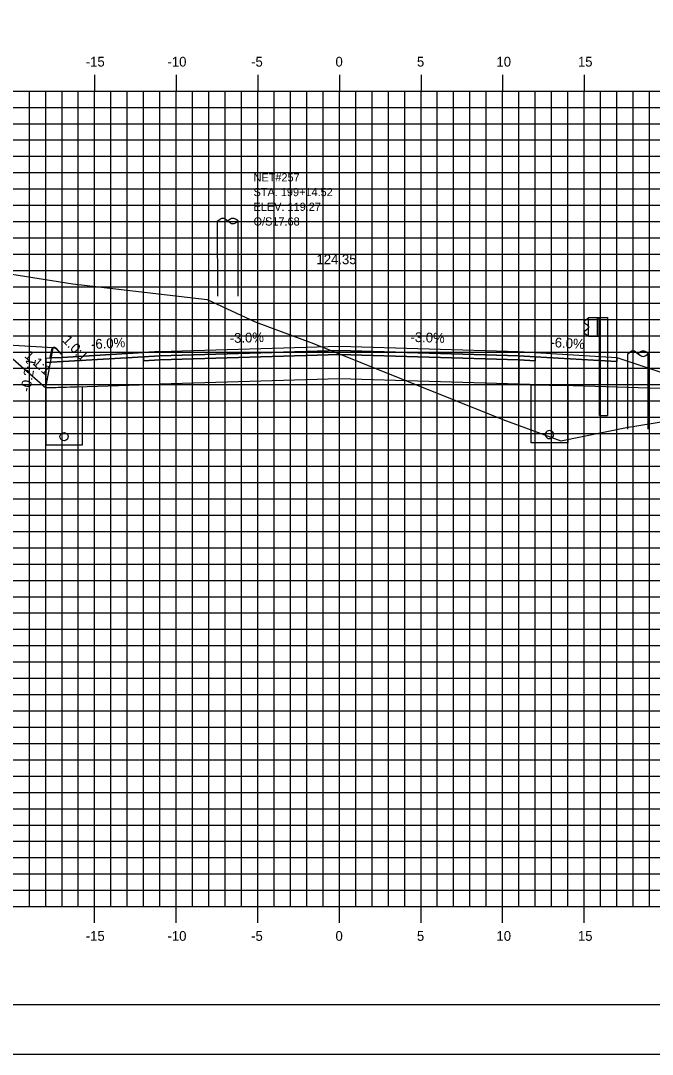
# Model space of a CAD drawing. Extents: x 850598 to 870284, y 366541 to 366651.
# Drawn here: x 864823.8 to 864862.5, y 366541.2 to 366604.5 of the extents above; entities that cross this region are included whole.
import ezdxf

# ---------------------------------------------------------------- set-up
doc = ezdxf.new("R2010")
doc.units = 0
for name, color, linetype in [('ANNOTATION', 7, 'Continuous'), ('BORDER', 7, 'Continuous'), ('D_Curb_Type_3M2_Lt', 7, 'Continuous'), ('D_Drainage_Underdrain', 7, 'Continuous'), ('D_Drainage_Underdrain_06in', 7, 'Continuous'), ('D_Guardrail_Beam_Rt', 7, 'Continuous'), ('D_Roadway_Berm', 7, 'Continuous'), ('D_Roadway_Centerline', 7, 'Continuous'), ('D_Roadway_Centerline_Text', 7, 'Continuous'), ('D_Roadway_Edge_Shoulder', 7, 'Continuous'), ('D_Roadway_Edge_TW', 7, 'Continuous'), ('D_Roadway_Pavement', 7, 'Continuous'), ('D_Roadway_SubGrade', 7, 'Continuous'), ('D_Text_Monospaced', 7, 'Continuous'), ('H_V ANNOTATION', 7, 'Continuous'), ('MAJOR', 7, 'Continuous'), ('MINOR', 7, 'Continuous'), ('PLOT BOUNDARY', 7, 'Continuous'), ('S_Roadway_Centerline', 7, 'Continuous'), ('S_Utilities_Pole_Brace', 7, 'Continuous'), ('S_Utilities_Pole_Joint', 7, 'Continuous')]:
    doc.layers.add(name, color=color, linetype=linetype)

msp = doc.modelspace()

# ---------------------------------------------------------------- linework, layer by layer
at = {"layer": 'BORDER'}
msp.add_line((864798.316, 366544.225), (864958.316, 366544.225), dxfattribs=at)
at = {"layer": 'D_Curb_Type_3M2_Lt'}
for p, q in [((864825.674, 366584.381), (864825.566, 366583.887)), ((864825.81, 366584.51), (864825.814, 366584.51)), ((864826.316, 366584.054), (864825.962, 366584.456)), ((864825.566, 366583.887), (864826.316, 366583.887)), ((864826.316, 366583.887), (864826.316, 366584.054))]:
    msp.add_line(p, q, dxfattribs=at)
msp.add_arc((864825.837, 366584.346), 0.167, 41.38705, 167.66476, dxfattribs=at)
at = {"layer": 'D_Drainage_Underdrain'}
for points in [[(864825.316, 366582.037), (864825.316, 366578.537), (864827.566, 366578.537), (864827.566, 366582.082)], [(864857.316, 366582.165), (864857.316, 366578.665), (864855.066, 366578.665), (864855.066, 366582.21)]]:
    msp.add_lwpolyline(points, close=True, dxfattribs=at)
at = {"layer": 'D_Drainage_Underdrain_06in'}
for points in [[(864856.191, 366579.415), (864856.114, 366579.403), (864856.044, 366579.367), (864855.989, 366579.312), (864855.953, 366579.242), (864855.941, 366579.165), (864855.953, 366579.088), (864855.989, 366579.018), (864856.044, 366578.963), (864856.114, 366578.927), (864856.191, 366578.915), (864856.268, 366578.927), (864856.338, 366578.963), (864856.393, 366579.018), (864856.429, 366579.088), (864856.441, 366579.165), (864856.429, 366579.242), (864856.393, 366579.312), (864856.338, 366579.367), (864856.268, 366579.403)], [(864826.441, 366579.287), (864826.518, 366579.275), (864826.588, 366579.239), (864826.643, 366579.184), (864826.679, 366579.114), (864826.691, 366579.037), (864826.679, 366578.96), (864826.643, 366578.89), (864826.588, 366578.835), (864826.518, 366578.799), (864826.441, 366578.787), (864826.364, 366578.799), (864826.294, 366578.835), (864826.239, 366578.89), (864826.203, 366578.96), (864826.191, 366579.037), (864826.203, 366579.114), (864826.239, 366579.184), (864826.294, 366579.239), (864826.364, 366579.275)]]:
    msp.add_lwpolyline(points, close=True, dxfattribs=at)
at = {"layer": 'D_Guardrail_Beam_Rt'}
for p, q in [((864858.587, 366586.266), (864858.513, 366586.253)), ((864858.587, 366586.341), (864859.274, 366586.341)), ((864858.587, 366585.174), (864858.587, 366586.341)), ((864859.108, 366586.341), (864859.108, 366585.174)), ((864859.212, 366586.341), (864859.212, 366585.174)), ((864859.274, 366586.341), (864859.745, 366586.341)), ((864859.274, 366586.341), (864859.274, 366585.174)), ((864859.745, 366586.341), (864859.745, 366580.341)), ((864858.497, 366586.246), (864858.353, 366586.146)), ((864858.353, 366586.003), (864858.549, 366585.867)), ((864858.549, 366585.647), (864858.353, 366585.511)), ((864858.582, 366585.803), (864858.582, 366585.712)), ((864858.353, 366585.368), (864858.497, 366585.268)), ((864858.513, 366585.261), (864858.587, 366585.248)), ((864859.274, 366585.174), (864858.587, 366585.174)), ((864859.253, 366580.341), (864859.253, 366585.174)), ((864859.253, 366580.341), (864859.745, 366580.341))]:
    msp.add_line(p, q, dxfattribs=at)
for centre, major_axis, start_param, end_param in [((864858.404, 366586.075), (-0.0877, 0), 5.323254, 7.243116), ((864858.521, 366586.212), (-0.0417, 0), 4.886922, 5.323254), ((864858.503, 366585.803), (0.0789, 0), 0, 0.959931), ((864858.503, 366585.712), (0.0789, 0), 5.323254, 6.283185), ((864858.404, 366585.44), (-0.0877, 0), 5.323254, 7.243116), ((864858.521, 366585.302), (-0.0417, 0), 0.959931, 1.396263)]:
    msp.add_ellipse(centre, major_axis=major_axis, ratio=0.995501, start_param=start_param, end_param=end_param, dxfattribs=at)
at = {"layer": 'D_Roadway_Berm'}
msp.add_lwpolyline([(864825.771, 366584.486), (864822.271, 366584.696)], dxfattribs=at)
at = {"layer": 'D_Roadway_Centerline'}
msp.add_lwpolyline([(864803.316, 366591.014), (864822.271, 366584.696), (864825.316, 366582.037), (864825.771, 366584.486), (864825.861, 366584.487), (864825.939, 366584.441), (864826.309, 366584.054), (864826.316, 366583.887), (864832.316, 366584.247), (864843.316, 366584.577), (864854.316, 366584.247), (864858.316, 366584.007), (864860.316, 366583.887), (864866.316, 366581.887), (864910.592, 366568.225), (864920.176, 366565.268), (864930.038, 366562.225), (864934.038, 366562.225)], dxfattribs=at)
at = {"layer": 'D_Roadway_Edge_Shoulder'}
for points in [[(864832.316, 366584.247), (864826.316, 366583.887), (864825.316, 366583.827), (864825.316, 366583.577), (864831.316, 366583.937), (864832.316, 366583.997)], [(864854.316, 366584.247), (864858.316, 366584.007), (864858.316, 366584.007), (864860.316, 366583.887), (864860.316, 366583.637), (864855.316, 366583.937), (864854.316, 366583.997)]]:
    msp.add_lwpolyline(points, close=True, dxfattribs=at)
at = {"layer": 'D_Roadway_Edge_TW'}
msp.add_lwpolyline([(864832.316, 366583.997), (864832.316, 366584.247), (864843.316, 366584.577), (864854.316, 366584.247), (864854.316, 366583.997), (864843.316, 366584.327)], close=True, dxfattribs=at)
at = {"layer": 'D_Roadway_Pavement'}
for points in [[(864832.316, 366583.997), (864831.316, 366583.937), (864831.316, 366583.687), (864832.316, 366583.747)], [(864832.316, 366583.747), (864832.316, 366583.997), (864843.316, 366584.327), (864854.316, 366583.997), (864854.316, 366583.747), (864843.316, 366584.077)], [(864854.316, 366583.997), (864855.316, 366583.937), (864855.316, 366583.687), (864854.316, 366583.747)]]:
    msp.add_lwpolyline(points, close=True, dxfattribs=at)
at = {"layer": 'D_Roadway_SubGrade'}
for points in [[(864832.316, 366583.747), (864831.316, 366583.687), (864831.316, 366583.937), (864825.316, 366583.577), (864825.316, 366582.037), (864832.316, 366582.247)], [(864832.316, 366582.247), (864832.316, 366583.747), (864843.316, 366584.077), (864854.316, 366583.747), (864854.316, 366582.247), (864843.316, 366582.577)], [(864854.316, 366583.747), (864855.316, 366583.687), (864855.316, 366583.937), (864860.316, 366583.637), (864860.316, 366583.887), (864866.316, 366581.887), (864854.316, 366582.247)]]:
    msp.add_lwpolyline(points, close=True, dxfattribs=at)
at = {"layer": 'MAJOR'}
for p, q in [((864828.316, 366601.227), (864828.316, 366600.225)), ((864828.316, 366601.227), (864828.316, 366600.225)), ((864833.316, 366601.227), (864833.316, 366600.225)), ((864833.316, 366601.227), (864833.316, 366600.225)), ((864838.316, 366601.227), (864838.316, 366600.225)), ((864838.316, 366601.227), (864838.316, 366600.225)), ((864843.316, 366601.227), (864843.316, 366600.225)), ((864843.316, 366601.227), (864843.316, 366600.225)), ((864848.316, 366601.227), (864848.316, 366600.225)), ((864848.316, 366601.227), (864848.316, 366600.225)), ((864853.316, 366601.227), (864853.316, 366600.225)), ((864853.316, 366601.227), (864853.316, 366600.225)), ((864858.316, 366601.227), (864858.316, 366600.225)), ((864858.316, 366601.227), (864858.316, 366600.225)), ((864803.316, 366600.225), (864943.316, 366600.225)), ((864803.316, 366600.225), (864943.316, 366600.225)), ((864803.316, 366600.225), (864943.316, 366600.225)), ((864803.316, 366600.225), (864943.316, 366600.225)), ((864828.316, 366550.225), (864828.316, 366600.225)), ((864828.316, 366550.225), (864828.316, 366600.225)), ((864833.316, 366550.225), (864833.316, 366600.225)), ((864833.316, 366550.225), (864833.316, 366600.225)), ((864838.316, 366550.225), (864838.316, 366600.225)), ((864838.316, 366550.225), (864838.316, 366600.225)), ((864843.316, 366550.225), (864843.316, 366600.225)), ((864843.316, 366550.225), (864843.316, 366600.225)), ((864848.316, 366550.225), (864848.316, 366600.225)), ((864848.316, 366550.225), (864848.316, 366600.225)), ((864853.316, 366550.225), (864853.316, 366600.225)), ((864853.316, 366550.225), (864853.316, 366600.225)), ((864858.316, 366550.225), (864858.316, 366600.225)), ((864858.316, 366550.225), (864858.316, 366600.225)), ((864803.316, 366595.225), (864943.316, 366595.225)), ((864803.316, 366595.225), (864943.316, 366595.225)), ((864803.316, 366590.225), (864943.316, 366590.225)), ((864803.316, 366590.225), (864943.316, 366590.225)), ((864803.316, 366585.225), (864943.316, 366585.225)), ((864803.316, 366585.225), (864943.316, 366585.225)), ((864803.316, 366580.225), (864943.316, 366580.225)), ((864803.316, 366580.225), (864943.316, 366580.225)), ((864803.316, 366575.225), (864943.316, 366575.225)), ((864803.316, 366575.225), (864943.316, 366575.225)), ((864803.316, 366570.225), (864943.316, 366570.225)), ((864803.316, 366570.225), (864943.316, 366570.225)), ((864803.316, 366565.225), (864943.316, 366565.225)), ((864803.316, 366565.225), (864943.316, 366565.225)), ((864803.316, 366560.225), (864943.316, 366560.225)), ((864803.316, 366560.225), (864943.316, 366560.225)), ((864803.316, 366555.225), (864943.316, 366555.225)), ((864803.316, 366555.225), (864943.316, 366555.225)), ((864803.316, 366550.225), (864943.316, 366550.225)), ((864803.316, 366550.225), (864943.316, 366550.225)), ((864803.316, 366550.225), (864943.316, 366550.225)), ((864803.316, 366550.225), (864943.316, 366550.225)), ((864828.316, 366549.223), (864828.316, 366550.225)), ((864828.316, 366549.223), (864828.316, 366550.225)), ((864833.316, 366549.223), (864833.316, 366550.225)), ((864833.316, 366549.223), (864833.316, 366550.225)), ((864838.316, 366549.223), (864838.316, 366550.225)), ((864838.316, 366549.223), (864838.316, 366550.225)), ((864843.316, 366549.223), (864843.316, 366550.225)), ((864843.316, 366549.223), (864843.316, 366550.225)), ((864848.316, 366549.223), (864848.316, 366550.225)), ((864848.316, 366549.223), (864848.316, 366550.225)), ((864853.316, 366549.223), (864853.316, 366550.225)), ((864853.316, 366549.223), (864853.316, 366550.225)), ((864858.316, 366549.223), (864858.316, 366550.225)), ((864858.316, 366549.223), (864858.316, 366550.225))]:
    msp.add_line(p, q, dxfattribs=at)
at = {"layer": 'MINOR'}
for p, q in [((864824.316, 366550.225), (864824.316, 366600.225)), ((864824.316, 366550.225), (864824.316, 366600.225)), ((864825.316, 366550.225), (864825.316, 366600.225)), ((864825.316, 366550.225), (864825.316, 366600.225)), ((864826.316, 366550.225), (864826.316, 366600.225)), ((864826.316, 366550.225), (864826.316, 366600.225)), ((864827.316, 366550.225), (864827.316, 366600.225)), ((864827.316, 366550.225), (864827.316, 366600.225)), ((864829.316, 366550.225), (864829.316, 366600.225)), ((864829.316, 366550.225), (864829.316, 366600.225)), ((864830.316, 366550.225), (864830.316, 366600.225)), ((864830.316, 366550.225), (864830.316, 366600.225)), ((864831.316, 366550.225), (864831.316, 366600.225)), ((864831.316, 366550.225), (864831.316, 366600.225)), ((864832.316, 366550.225), (864832.316, 366600.225)), ((864832.316, 366550.225), (864832.316, 366600.225)), ((864834.316, 366550.225), (864834.316, 366600.225)), ((864834.316, 366550.225), (864834.316, 366600.225)), ((864835.316, 366550.225), (864835.316, 366600.225)), ((864835.316, 366550.225), (864835.316, 366600.225)), ((864836.316, 366550.225), (864836.316, 366600.225)), ((864836.316, 366550.225), (864836.316, 366600.225)), ((864837.316, 366550.225), (864837.316, 366600.225)), ((864837.316, 366550.225), (864837.316, 366600.225)), ((864839.316, 366550.225), (864839.316, 366600.225)), ((864839.316, 366550.225), (864839.316, 366600.225)), ((864840.316, 366550.225), (864840.316, 366600.225)), ((864840.316, 366550.225), (864840.316, 366600.225)), ((864841.316, 366550.225), (864841.316, 366600.225)), ((864841.316, 366550.225), (864841.316, 366600.225)), ((864842.316, 366550.225), (864842.316, 366600.225)), ((864842.316, 366550.225), (864842.316, 366600.225)), ((864844.316, 366550.225), (864844.316, 366600.225)), ((864844.316, 366550.225), (864844.316, 366600.225)), ((864845.316, 366550.225), (864845.316, 366600.225)), ((864845.316, 366550.225), (864845.316, 366600.225)), ((864846.316, 366550.225), (864846.316, 366600.225)), ((864846.316, 366550.225), (864846.316, 366600.225)), ((864847.316, 366550.225), (864847.316, 366600.225)), ((864847.316, 366550.225), (864847.316, 366600.225)), ((864849.316, 366550.225), (864849.316, 366600.225)), ((864849.316, 366550.225), (864849.316, 366600.225)), ((864850.316, 366550.225), (864850.316, 366600.225)), ((864850.316, 366550.225), (864850.316, 366600.225)), ((864851.316, 366550.225), (864851.316, 366600.225)), ((864851.316, 366550.225), (864851.316, 366600.225)), ((864852.316, 366550.225), (864852.316, 366600.225)), ((864852.316, 366550.225), (864852.316, 366600.225)), ((864854.316, 366550.225), (864854.316, 366600.225)), ((864854.316, 366550.225), (864854.316, 366600.225)), ((864855.316, 366550.225), (864855.316, 366600.225)), ((864855.316, 366550.225), (864855.316, 366600.225)), ((864856.316, 366550.225), (864856.316, 366600.225)), ((864856.316, 366550.225), (864856.316, 366600.225)), ((864857.316, 366550.225), (864857.316, 366600.225)), ((864857.316, 366550.225), (864857.316, 366600.225)), ((864859.316, 366550.225), (864859.316, 366600.225)), ((864859.316, 366550.225), (864859.316, 366600.225)), ((864860.316, 366550.225), (864860.316, 366600.225)), ((864860.316, 366550.225), (864860.316, 366600.225)), ((864861.316, 366550.225), (864861.316, 366600.225)), ((864861.316, 366550.225), (864861.316, 366600.225)), ((864862.316, 366550.225), (864862.316, 366600.225)), ((864862.316, 366550.225), (864862.316, 366600.225)), ((864803.316, 366599.225), (864943.316, 366599.225)), ((864803.316, 366599.225), (864943.316, 366599.225)), ((864803.316, 366598.225), (864943.316, 366598.225)), ((864803.316, 366598.225), (864943.316, 366598.225)), ((864803.316, 366597.225), (864943.316, 366597.225)), ((864803.316, 366597.225), (864943.316, 366597.225)), ((864803.316, 366596.225), (864943.316, 366596.225)), ((864803.316, 366596.225), (864943.316, 366596.225)), ((864803.316, 366594.225), (864943.316, 366594.225)), ((864803.316, 366594.225), (864943.316, 366594.225)), ((864803.316, 366593.225), (864943.316, 366593.225)), ((864803.316, 366593.225), (864943.316, 366593.225)), ((864803.316, 366592.225), (864943.316, 366592.225)), ((864803.316, 366592.225), (864943.316, 366592.225)), ((864803.316, 366591.225), (864943.316, 366591.225)), ((864803.316, 366591.225), (864943.316, 366591.225)), ((864803.316, 366589.225), (864943.316, 366589.225)), ((864803.316, 366589.225), (864943.316, 366589.225)), ((864803.316, 366588.225), (864943.316, 366588.225)), ((864803.316, 366588.225), (864943.316, 366588.225)), ((864803.316, 366587.225), (864943.316, 366587.225)), ((864803.316, 366587.225), (864943.316, 366587.225)), ((864803.316, 366586.225), (864943.316, 366586.225)), ((864803.316, 366586.225), (864943.316, 366586.225)), ((864803.316, 366584.225), (864943.316, 366584.225)), ((864803.316, 366584.225), (864943.316, 366584.225)), ((864803.316, 366583.225), (864943.316, 366583.225)), ((864803.316, 366583.225), (864943.316, 366583.225)), ((864803.316, 366582.225), (864943.316, 366582.225)), ((864803.316, 366582.225), (864943.316, 366582.225)), ((864803.316, 366581.225), (864943.316, 366581.225)), ((864803.316, 366581.225), (864943.316, 366581.225)), ((864803.316, 366579.225), (864943.316, 366579.225)), ((864803.316, 366579.225), (864943.316, 366579.225)), ((864803.316, 366578.225), (864943.316, 366578.225)), ((864803.316, 366578.225), (864943.316, 366578.225)), ((864803.316, 366577.225), (864943.316, 366577.225)), ((864803.316, 366577.225), (864943.316, 366577.225)), ((864803.316, 366576.225), (864943.316, 366576.225)), ((864803.316, 366576.225), (864943.316, 366576.225)), ((864803.316, 366574.225), (864943.316, 366574.225)), ((864803.316, 366574.225), (864943.316, 366574.225)), ((864803.316, 366573.225), (864943.316, 366573.225)), ((864803.316, 366573.225), (864943.316, 366573.225)), ((864803.316, 366572.225), (864943.316, 366572.225)), ((864803.316, 366572.225), (864943.316, 366572.225)), ((864803.316, 366571.225), (864943.316, 366571.225)), ((864803.316, 366571.225), (864943.316, 366571.225)), ((864803.316, 366569.225), (864943.316, 366569.225)), ((864803.316, 366569.225), (864943.316, 366569.225)), ((864803.316, 366568.225), (864943.316, 366568.225)), ((864803.316, 366568.225), (864943.316, 366568.225)), ((864803.316, 366567.225), (864943.316, 366567.225)), ((864803.316, 366567.225), (864943.316, 366567.225)), ((864803.316, 366566.225), (864943.316, 366566.225)), ((864803.316, 366566.225), (864943.316, 366566.225)), ((864803.316, 366564.225), (864943.316, 366564.225)), ((864803.316, 366564.225), (864943.316, 366564.225)), ((864803.316, 366563.225), (864943.316, 366563.225)), ((864803.316, 366563.225), (864943.316, 366563.225)), ((864803.316, 366562.225), (864943.316, 366562.225)), ((864803.316, 366562.225), (864943.316, 366562.225)), ((864803.316, 366561.225), (864943.316, 366561.225)), ((864803.316, 366561.225), (864943.316, 366561.225)), ((864803.316, 366559.225), (864943.316, 366559.225)), ((864803.316, 366559.225), (864943.316, 366559.225)), ((864803.316, 366558.225), (864943.316, 366558.225)), ((864803.316, 366558.225), (864943.316, 366558.225)), ((864803.316, 366557.225), (864943.316, 366557.225)), ((864803.316, 366557.225), (864943.316, 366557.225)), ((864803.316, 366556.225), (864943.316, 366556.225)), ((864803.316, 366556.225), (864943.316, 366556.225)), ((864803.316, 366554.225), (864943.316, 366554.225)), ((864803.316, 366554.225), (864943.316, 366554.225)), ((864803.316, 366553.225), (864943.316, 366553.225)), ((864803.316, 366553.225), (864943.316, 366553.225)), ((864803.316, 366552.225), (864943.316, 366552.225)), ((864803.316, 366552.225), (864943.316, 366552.225)), ((864803.316, 366551.225), (864943.316, 366551.225)), ((864803.316, 366551.225), (864943.316, 366551.225))]:
    msp.add_line(p, q, dxfattribs=at)
at = {"layer": 'PLOT BOUNDARY'}
msp.add_lwpolyline([(864790.223, 366541.166), (864960.223, 366541.166), (864960.223, 366651.166), (864790.223, 366651.166)], close=True, dxfattribs=at)
at = {"layer": 'S_Roadway_Centerline'}
msp.add_lwpolyline([(864803.316, 366591.85), (864805.783, 366591.575), (864808.365, 366591.417), (864813.566, 366590.538), (864826.988, 366588.402), (864835.22, 366587.446), (864838.16, 366586.079), (864841.73, 366584.742), (864853.323, 366580.08), (864856.893, 366578.789), (864860.919, 366579.59), (864866.542, 366580.513)], dxfattribs=at)
at = {"layer": 'S_Utilities_Pole_Brace'}
for p, q in [((864835.856, 366587.64), (864835.853, 366592.26)), ((864835.856, 366592.26), (864836.013, 366592.37)), ((864836.325, 366592.37), (864836.481, 366592.26)), ((864836.638, 366592.37), (864836.481, 366592.26)), ((864836.481, 366592.26), (864836.638, 366592.149)), ((864837.106, 366592.26), (864836.95, 366592.37)), ((864836.95, 366592.149), (864837.106, 366592.26)), ((864837.106, 366587.64), (864837.103, 366592.26))]:
    msp.add_line(p, q, dxfattribs=at)
for centre, start, end in [((864836.169, 366592.149), 90, 125.26439), ((864836.169, 366592.149), 54.73561, 90), ((864836.794, 366592.149), 90, 125.26439), ((864836.794, 366592.37), 234.73561, 270), ((864836.794, 366592.149), 54.73561, 90), ((864836.794, 366592.37), 270, 305.26439)]:
    msp.add_arc(centre, 0.271, start, end, dxfattribs=at)
at = {"layer": 'S_Utilities_Pole_Joint'}
for p, q in [((864860.995, 366579.5), (864860.992, 366584.119)), ((864860.995, 366584.119), (864861.151, 366584.23)), ((864861.464, 366584.23), (864861.62, 366584.119)), ((864861.776, 366584.23), (864861.62, 366584.119)), ((864861.62, 366584.119), (864861.776, 366584.008)), ((864862.245, 366584.119), (864862.089, 366584.23)), ((864862.089, 366584.008), (864862.245, 366584.119)), ((864862.245, 366579.5), (864862.242, 366584.119))]:
    msp.add_line(p, q, dxfattribs=at)
for centre, start, end in [((864861.307, 366584.009), 90, 125.26439), ((864861.307, 366584.009), 54.73561, 90), ((864861.932, 366584.009), 90, 125.26439), ((864861.932, 366584.23), 234.73561, 270), ((864861.932, 366584.009), 54.73561, 90), ((864861.932, 366584.23), 270, 305.26439)]:
    msp.add_arc(centre, 0.271, start, end, dxfattribs=at)

# ---------------------------------------------------------------- texts
at = {"layer": 'ANNOTATION'}
for s, rotation, p in [('1.0:1', 313.67771, (864826.307, 366584.904)), ('-6.0%', 3.43363, (864828.113, 366584.397)), ('-3.0%', 1.71836, (864836.604, 366584.776)), ('-3.0%', 358.28164, (864847.664, 366584.847)), ('-6.0%', 356.56637, (864856.233, 366584.534)), ('-0.2:1', 79.47956, (864824.356, 366581.748)), ('1.1:1', 318.8813, (864823.974, 366583.936))]:
    msp.add_text(s, height=0.6, rotation=rotation, dxfattribs=at).set_placement(p)
at = {"layer": 'D_Roadway_Centerline'}
for s, p in [('C', (864843.311, 366584.577)), ('C', (864843.311, 366584.577)), ('L', (864843.316, 366584.57)), ('L', (864843.316, 366584.57))]:
    msp.add_text(s, height=0.0146, dxfattribs=at).set_placement(p)
at = {"layer": 'D_Roadway_Centerline_Text'}
msp.add_text('124.35', height=0.6, dxfattribs=at).set_placement((864841.911, 366589.609))
at = {"layer": 'D_Text_Monospaced'}
for s, height, p in [('NET#257 ', 0.5, (864838.055, 366594.681)), ('STA. 199+14.52', 0.49998, (864838.055, 366593.781)), ('ELEV. 119.27', 0.49998, (864838.055, 366592.881)), ('O/S17.68', 0.5, (864838.055, 366591.981))]:
    msp.add_text(s, height=height, dxfattribs=at).set_placement(p)
at = {"layer": 'H_V ANNOTATION'}
for s, p in [('-15', (864827.773, 366601.725)), ('-10', (864832.781, 366601.725)), ('-5', (864837.906, 366601.725)), ('0', (864843.075, 366601.725)), ('5', (864848.067, 366601.725)), ('10', (864852.941, 366601.725)), ('15', (864857.933, 366601.725)), ('-15', (864827.773, 366548.125)), ('-10', (864832.781, 366548.125)), ('-5', (864837.906, 366548.125)), ('0', (864843.075, 366548.125)), ('5', (864848.067, 366548.125)), ('10', (864852.941, 366548.125)), ('15', (864857.933, 366548.125))]:
    msp.add_text(s, height=0.6, dxfattribs=at).set_placement(p)

doc.saveas('drawing.dxf')
